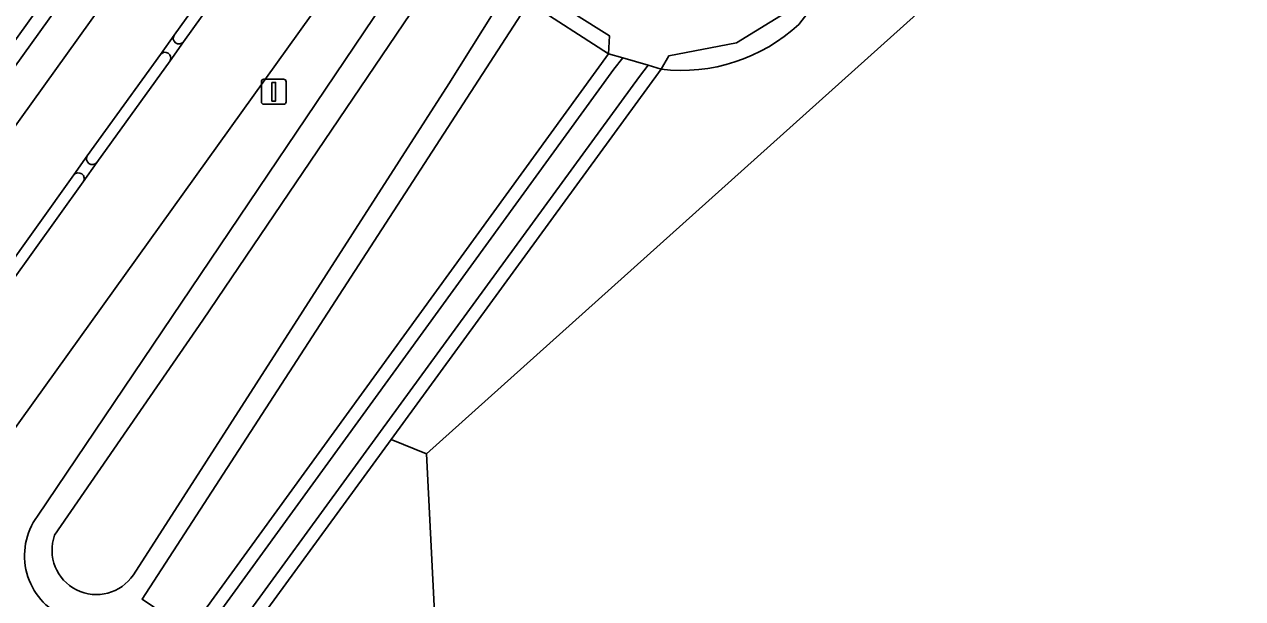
# Model space of a CAD drawing. Extents: x 158835 to 160077, y 386387 to 387778.
# Drawn here: x 159303.78 to 159352.51, y 386874.1 to 386897.08 of the extents above; entities that cross this region are included whole.
import ezdxf

# ---------------------------------------------------------------- set-up
doc = ezdxf.new("R2010")
doc.units = 0
for name, color, linetype in [('IMGEO_Fietspad_gesloten', 7, 'Continuous'), ('IMGEO_Groenvoorziening', 7, 'Continuous'), ('IMGEO_Haag', 7, 'Continuous'), ('IMGEO_Lichtmast', 7, 'Continuous'), ('IMGEO_Loofbos', 7, 'Continuous'), ('IMGEO_Oever', 7, 'Continuous'), ('IMGEO_OVBaan_gesloten', 7, 'Continuous'), ('IMGEO_Rijbaan_lokaal_open', 7, 'Continuous'), ('IMGEO_Verkeerseiland_gesloten', 7, 'Continuous'), ('IMGEO_Voetpad_open', 7, 'Continuous'), ('IMGEO_Waterloop', 7, 'Continuous')]:
    doc.layers.add(name, color=color, linetype=linetype)

msp = doc.modelspace()

# ---------------------------------------------------------------- linework, layer by layer
at = {"layer": 'IMGEO_Fietspad_gesloten'}
for points in [[(159295.896, 386877.306), (159297.601, 386879.67), (159298.824, 386881.367), (159299.358, 386882.146), (159302.296, 386886.21), (159302.84, 386886.964), (159305.76, 386891.056), (159306.295, 386891.828), (159309.229, 386895.88), (159309.773, 386896.656), (159312.692, 386900.717), (159313.231, 386901.492), (159316.163, 386905.581), (159316.7, 386906.312), (159322.389, 386914.237), (159322.504, 386914.393), (159323.254, 386915.416), (159323.293, 386915.469), (159326.591, 386920.089), (159327.95, 386921.946)], [(159323.459, 386920.998), (159295.785, 386882.398)]]:
    msp.add_lwpolyline(points, dxfattribs=at)
at = {"layer": 'IMGEO_Groenvoorziening'}
for points in [[(159300.98, 386892.054), (159311.499, 386906.69), (159321.089, 386920.096), (159321.989, 386921.33), (159322.316, 386921.784), (159322.869, 386922.554), (159322.798, 386922.567), (159322.709, 386922.576), (159322.621, 386922.577), (159322.532, 386922.57), (159322.444, 386922.555), (159322.358, 386922.532), (159322.275, 386922.502), (159322.194, 386922.464), (159322.118, 386922.419), (159322.045, 386922.368), (159321.977, 386922.31), (159321.915, 386922.247), (159321.862, 386922.182), (159321.503, 386921.682), (159321.409, 386921.58), (159320.603, 386920.447), (159311.011, 386907.04), (159300.492, 386892.403)], [(159295.785, 386882.398), (159323.459, 386920.998)], [(159329.252, 386895.292), (159318.45, 386880.474), (159319.86, 386879.903), (159359.061, 386915.103)], [(159304.3, 386877.399), (159323.897, 386906.466), (159329.999, 386914.322)], [(159343.013, 386907.785), (159334.754, 386897.084)], [(159311.499, 386906.69), (159300.98, 386892.054)], [(159318.95, 386902.616), (159299.955, 386876.133), (159298.46, 386874.072), (159299.868, 386872.469), (159303.561, 386868.051), (159304.548, 386867.085), (159305.861, 386865.949), (159307.406, 386864.787), (159344.416, 386838.941), (159347.517, 386836.798), (159348.071, 386836.413), (159351.64, 386840.448)], [(159319.86, 386879.903), (159318.45, 386880.474), (159311.718, 386871.238)], [(159378.721, 386868.185), (159378.408, 386868.854), (159352.478, 386842.965), (159320.612, 386865.073), (159319.86, 386879.903)]]:
    msp.add_lwpolyline(points, dxfattribs=at)
msp.add_lwpolyline([(159327.142, 386895.909), (159323.958, 386897.957), (159308.485, 386874.078), (159310.382, 386872.797)], close=True, dxfattribs=at)
for centre, radius, start, end in [((159330.068, 386902.13), 6.887, 263.199, 312.8819), ((159306.459, 386875.822), 2.673, 143.8477, 246.4168)]:
    msp.add_arc(centre, radius, start, end, dxfattribs=at)
at = {"layer": 'IMGEO_Haag'}
msp.add_lwpolyline([(159300.98, 386892.054), (159311.499, 386906.69), (159321.089, 386920.096), (159321.989, 386921.33), (159322.316, 386921.784), (159322.869, 386922.554), (159322.798, 386922.567), (159322.709, 386922.576), (159322.621, 386922.577), (159322.532, 386922.57), (159322.444, 386922.555), (159322.358, 386922.532), (159322.275, 386922.502), (159322.194, 386922.464), (159322.118, 386922.419), (159322.045, 386922.368), (159321.977, 386922.31), (159321.915, 386922.247), (159321.862, 386922.182), (159321.503, 386921.682), (159321.409, 386921.58), (159320.603, 386920.447), (159311.011, 386907.04), (159300.492, 386892.403)], dxfattribs=at)
at = {"layer": 'IMGEO_Lichtmast'}
for p, q in [((159313.26, 386893.988), (159313.26, 386894.788)), ((159313.26, 386894.788), (159313.26, 386893.988)), ((159313.36, 386894.888), (159314.15, 386894.888)), ((159314.15, 386894.888), (159313.36, 386894.888)), ((159314.25, 386894.788), (159314.25, 386893.988)), ((159314.25, 386893.988), (159314.25, 386894.788)), ((159314.15, 386893.888), (159313.36, 386893.888)), ((159313.36, 386893.888), (159314.15, 386893.888))]:
    msp.add_line(p, q, dxfattribs=at)
msp.add_lwpolyline([(159313.68, 386894.763), (159313.83, 386894.763), (159313.83, 386894.013), (159313.68, 386894.013), (159313.68, 386894.763)], dxfattribs=at)
for centre, start, end in [((159313.36, 386894.788), 90, 180), ((159313.36, 386894.788), 90, 180), ((159314.15, 386894.788), 0, 90), ((159314.15, 386894.788), 360, 90), ((159313.36, 386893.988), 180, 270), ((159313.36, 386893.988), 180, 270), ((159314.15, 386893.988), 270, 0), ((159314.15, 386893.988), 270, 0)]:
    msp.add_arc(centre, 0.1, start, end, dxfattribs=at)
at = {"layer": 'IMGEO_Loofbos'}
msp.add_lwpolyline([(159383.008, 386919.242), (159379.553, 386922.312), (159359.061, 386915.103), (159319.86, 386879.903), (159320.612, 386865.073), (159352.478, 386842.965), (159378.408, 386868.854), (159378.721, 386868.185)], dxfattribs=at)
at = {"layer": 'IMGEO_Oever'}
for points in [[(159387.446, 386932.829), (159408.678, 386943.835), (159434.099, 386957.264), (159434.364, 386956.666), (159435.524, 386957.108), (159436.161, 386955.67), (159435.349, 386955.342), (159435.657, 386954.536), (159419.477, 386946.302), (159407.957, 386940.347), (159397.3, 386934.967), (159384.343, 386928.827), (159383.419, 386928.396), (159370.134, 386925.09), (159368.82, 386924.762), (159364.692, 386922.482), (159349.703, 386914.207), (159347.074, 386912.4), (159345.062, 386910.614), (159342.31, 386907.883), (159334.364, 386897.636), (159332.269, 386896.343), (159329.559, 386895.829), (159329.252, 386895.292)], [(159304.99, 386876.641), (159310.917, 386885.252), (159321.803, 386901.332), (159323.915, 386904.451), (159332.354, 386914.78)], [(159329.999, 386914.322), (159323.897, 386906.466), (159304.3, 386877.399)], [(159334.754, 386897.084), (159343.013, 386907.785)], [(159308.485, 386874.078), (159323.958, 386897.957), (159324.335, 386898.427), (159324.161, 386898.537)], [(159323.021, 386898.332), (159320.752, 386894.698), (159308.142, 386875.059)], [(159310.799, 386872.468), (159327.352, 386895.294), (159327.72, 386895.74), (159327.142, 386895.909), (159310.382, 386872.797)], [(159329.252, 386895.292), (159328.728, 386895.445), (159328.378, 386894.994), (159318.021, 386880.787), (159311.263, 386871.515), (159310.646, 386871.914)], [(159311.718, 386871.238), (159318.45, 386880.474), (159329.252, 386895.292)]]:
    msp.add_lwpolyline(points, dxfattribs=at)
msp.add_lwpolyline([(159324.335, 386898.427), (159323.958, 386897.957), (159327.142, 386895.909), (159327.18, 386896.628)], close=True, dxfattribs=at)
for centre, radius, start, end in [((159330.068, 386902.13), 6.887, 263.199, 312.8819), ((159306.459, 386875.822), 2.673, 143.8477, 246.4168), ((159306.662, 386876.04), 1.776, 160.2344, 326.4611)]:
    msp.add_arc(centre, radius, start, end, dxfattribs=at)
at = {"layer": 'IMGEO_OVBaan_gesloten'}
for points in [[(159323.95, 386914.867), (159323.125, 386913.88), (159322.046, 386912.589), (159317.045, 386906.055), (159316.531, 386905.315), (159313.621, 386901.211), (159313.062, 386900.463), (159310.141, 386896.39), (159309.608, 386895.631), (159306.679, 386891.553), (159306.134, 386890.778), (159303.21, 386886.699), (159302.661, 386885.948), (159299.738, 386881.862), (159299.204, 386881.106), (159297.871, 386879.264), (159296.263, 386877.041), (159294.17, 386874.129), (159293.585, 386873.3)], [(159295.549, 386869.585), (159295.337, 386869.739), (159296.652, 386871.559), (159298.46, 386874.072), (159299.955, 386876.133), (159318.95, 386902.616)]]:
    msp.add_lwpolyline(points, dxfattribs=at)
at = {"layer": 'IMGEO_Rijbaan_lokaal_open'}
msp.add_lwpolyline([(159309.461, 386913.598), (159307.289, 386910.534), (159296.496, 386895.51), (159292.458, 386889.873), (159295.393, 386885.264), (159300.492, 386892.403), (159311.011, 386907.04), (159320.603, 386920.447)], dxfattribs=at)
at = {"layer": 'IMGEO_Verkeerseiland_gesloten'}
for points in [[(159312.692, 386900.717), (159309.773, 386896.656)], [(159310.141, 386896.39), (159313.062, 386900.463)], [(159309.229, 386895.88), (159306.295, 386891.828)], [(159306.679, 386891.553), (159309.608, 386895.631)], [(159305.76, 386891.056), (159302.84, 386886.964)], [(159303.21, 386886.699), (159306.134, 386890.778)]]:
    msp.add_lwpolyline(points, dxfattribs=at)
for centre, radius, start, end in [((159309.961, 386896.528), 0.227, 145.7765, 322.5027), ((159309.409, 386895.741), 0.227, 331.059, 142.3318), ((159306.498, 386891.706), 0.237, 148.904, 319.8796), ((159305.942, 386890.91), 0.233, 325.5305, 141.2216)]:
    msp.add_arc(centre, radius, start, end, dxfattribs=at)
at = {"layer": 'IMGEO_Voetpad_open'}
for points in [[(159309.773, 386896.656), (159309.229, 386895.88)], [(159309.608, 386895.631), (159310.141, 386896.39)], [(159306.295, 386891.828), (159305.76, 386891.056)], [(159306.134, 386890.778), (159306.679, 386891.553)]]:
    msp.add_lwpolyline(points, dxfattribs=at)
for centre, radius, start, end in [((159309.961, 386896.528), 0.227, 145.7765, 322.5027), ((159309.409, 386895.741), 0.227, 331.059, 142.3318), ((159306.498, 386891.706), 0.237, 148.904, 319.8796), ((159305.942, 386890.91), 0.233, 325.5305, 141.2216)]:
    msp.add_arc(centre, radius, start, end, dxfattribs=at)
at = {"layer": 'IMGEO_Waterloop'}
for points in [[(159325.962, 386900.454), (159324.335, 386898.427), (159327.18, 386896.628), (159327.142, 386895.909), (159327.72, 386895.74), (159328.728, 386895.445), (159329.252, 386895.292), (159329.559, 386895.829), (159332.269, 386896.343), (159334.364, 386897.636), (159342.31, 386907.883), (159345.062, 386910.614), (159347.074, 386912.4), (159349.703, 386914.207), (159364.692, 386922.482), (159368.82, 386924.762), (159370.134, 386925.09), (159383.419, 386928.396)], [(159332.354, 386914.78), (159323.915, 386904.451), (159321.803, 386901.332), (159310.917, 386885.252), (159304.99, 386876.641)], [(159308.142, 386875.059), (159320.752, 386894.698), (159323.021, 386898.332)], [(159328.378, 386894.994), (159328.728, 386895.445), (159327.72, 386895.74), (159327.352, 386895.294), (159310.799, 386872.468)], [(159310.646, 386871.914), (159311.263, 386871.515), (159318.021, 386880.787), (159328.378, 386894.994)]]:
    msp.add_lwpolyline(points, dxfattribs=at)
msp.add_arc((159306.662, 386876.04), 1.776, 160.2344, 326.4611, dxfattribs=at)

doc.saveas('drawing.dxf')
